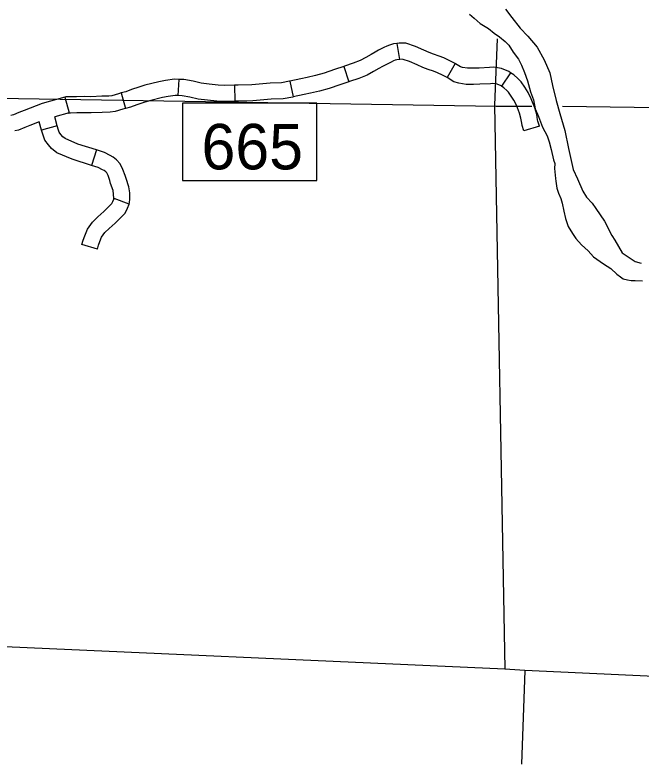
# Model space of a CAD drawing. Extents: x -492261 to -432772, y 1441225 to 1452922.
# Drawn here: x -464075.5 to -463909.6, y 1450880.3 to 1451078.9 of the extents above; entities that cross this region are included whole.
import ezdxf

# ---------------------------------------------------------------- set-up
doc = ezdxf.new("R2010")
doc.units = 0
doc.layers.add('Default', color=7, linetype='Continuous')

msp = doc.modelspace()

# ---------------------------------------------------------------- linework, layer by layer
at = {"layer": 'Default'}
for p, q in [((-463974.3, 1451071.4), (-463973.64, 1451067.17)), ((-463988.35, 1451065.29), (-463987.07, 1451061.19)), ((-463958.88, 1451066.06), (-463960.97, 1451062.32)), ((-463944.21, 1451063.63), (-463946.57, 1451060.06)), ((-464032.13, 1451061.86), (-464032.33, 1451057.57)), ((-464017.32, 1451060.33), (-464017.23, 1451056.04)), ((-464002.71, 1451061.37), (-464001.79, 1451057.19)), ((-464047.37, 1451058.26), (-464046.28, 1451054.11)), ((-464062.36, 1451057.12), (-464061.21, 1451052.99)), ((-464064.35, 1451049.54), (-464068.48, 1451048.4)), ((-463936.52, 1451049.46), (-463940.63, 1451048.24)), ((-464053.92, 1451043.14), (-464055.24, 1451039.06)), ((-464045.28, 1451028.78), (-464049.28, 1451030.31)), ((-464053.7, 1451016.81), (-464057.79, 1451018.08))]:
    msp.add_line(p, q, dxfattribs=at)
for points in [[(-463945.5, 1451080.52), (-463943.81, 1451078.25), (-463941.66, 1451075.48), (-463939.63, 1451073.28), (-463937.08, 1451070.39), (-463935.27, 1451067.04), (-463933.8, 1451063.63), (-463933.07, 1451060.21), (-463932.05, 1451056.22), (-463931.15, 1451052.85), (-463929.77, 1451048.3), (-463928.8, 1451043.56), (-463928.13, 1451040.37), (-463927.58, 1451037.97), (-463926.41, 1451035.47), (-463925, 1451032.23), (-463924.01, 1451030.59), (-463922.56, 1451029.06), (-463921.57, 1451027.59), (-463919.24, 1451024.24), (-463917.31, 1451020.49), (-463916.55, 1451019.19), (-463914.62, 1451015.84), (-463911.16, 1451013.54), (-463909.55, 1451013.1)], [(-463955.02, 1451079.14), (-463953.81, 1451078.07), (-463952.19, 1451076.72), (-463950.06, 1451075.32), (-463948.5, 1451074.13), (-463947.12, 1451073.12), (-463945.62, 1451071.94), (-463944.63, 1451070.92), (-463943.52, 1451069.11), (-463942.07, 1451067.18), (-463941.25, 1451065.65), (-463940.43, 1451063.72), (-463939.71, 1451061.44), (-463938.87, 1451058.53), (-463938.11, 1451056.43), (-463937.62, 1451054.03), (-463936.73, 1451052.04), (-463935.67, 1451049.19), (-463934.5, 1451046.92), (-463933.91, 1451045.33), (-463933.42, 1451043.28), (-463932.76, 1451040.54), (-463932.46, 1451039.51), (-463932.5, 1451038.2), (-463932.24, 1451035.57), (-463932.17, 1451034.89), (-463931.86, 1451033), (-463931.45, 1451031.64), (-463930.8, 1451030.27), (-463930.5, 1451029.02), (-463930.07, 1451026.91), (-463929.59, 1451024.97), (-463928.88, 1451022.86), (-463927.77, 1451020.99), (-463926.84, 1451019.69), (-463925.33, 1451017.99), (-463923.59, 1451016.35), (-463922.15, 1451014.77), (-463919.5, 1451012.97), (-463917.59, 1451011.68), (-463915.97, 1451010.16), (-463914.99, 1451009.49), (-463914.36, 1451008.98), (-463913.21, 1451008.71), (-463912.18, 1451008.55), (-463911.1, 1451008.51), (-463909.21, 1451008.42)], [(-463947.68, 1451072.6), (-463948.43, 1451055.04), (-463945.72, 1450905.42)], [(-463974.3, 1451071.4), (-463975.22, 1451071.26), (-463976.3, 1451070.94), (-463976.96, 1451070.64), (-463977.74, 1451070.28), (-463979.14, 1451069.57), (-463980.09, 1451069.08), (-463981.16, 1451068.48), (-463982.57, 1451067.68), (-463984.04, 1451066.87), (-463985.86, 1451066.13), (-463988.17, 1451065.34), (-463988.35, 1451065.29)], [(-463958.88, 1451066.06), (-463960.24, 1451066.81), (-463961.85, 1451067.55), (-463963.1, 1451068.04), (-463964.62, 1451068.56), (-463965.77, 1451068.97), (-463967.18, 1451069.61), (-463969.41, 1451070.62), (-463971.93, 1451071.43), (-463973.74, 1451071.49), (-463974.3, 1451071.4)], [(-463973.64, 1451067.17), (-463974.28, 1451067.07), (-463974.8, 1451066.92), (-463975.16, 1451066.75), (-463975.86, 1451066.43), (-463977.2, 1451065.75), (-463978.07, 1451065.3), (-463979.05, 1451064.75), (-463980.48, 1451063.93), (-463982.2, 1451063), (-463984.36, 1451062.11), (-463986.84, 1451061.27), (-463987.07, 1451061.19)], [(-463960.97, 1451062.32), (-463962.17, 1451062.99), (-463963.53, 1451063.61), (-463964.57, 1451064.02), (-463966.03, 1451064.51), (-463967.39, 1451065), (-463968.95, 1451065.71), (-463970.95, 1451066.62), (-463972.67, 1451067.16), (-463973.48, 1451067.19), (-463973.64, 1451067.17)], [(-463988.35, 1451065.29), (-463990.8, 1451064.52), (-463993.57, 1451063.54), (-463995.9, 1451062.87), (-463998.11, 1451062.36), (-463999.8, 1451062.01), (-464002.71, 1451061.37)], [(-463944.21, 1451063.63), (-463944.65, 1451063.92), (-463946.56, 1451064.72), (-463948.71, 1451065.08), (-463949.74, 1451065), (-463952.5, 1451064.87), (-463954.11, 1451064.8), (-463955.6, 1451064.79), (-463956.93, 1451065.01), (-463957.45, 1451065.17), (-463958.8, 1451066.01), (-463958.88, 1451066.06)], [(-463946.57, 1451060.06), (-463946.68, 1451060.12), (-463947.75, 1451060.57), (-463948.9, 1451060.76), (-463949.47, 1451060.72), (-463952.31, 1451060.58), (-463954.01, 1451060.51), (-463955.94, 1451060.5), (-463957.92, 1451060.83), (-463959.24, 1451061.24), (-463960.98, 1451062.32), (-463960.97, 1451062.32)], [(-463936.52, 1451049.46), (-463936.92, 1451050.79), (-463937, 1451051.12), (-463937.24, 1451052.54), (-463937.77, 1451054.28), (-463938.7, 1451056.74), (-463939.54, 1451058.39), (-463940.36, 1451059.77), (-463941.38, 1451061.25), (-463942.2, 1451062.06), (-463943.33, 1451063.05), (-463944.21, 1451063.63)], [(-464032.13, 1451061.86), (-464033.24, 1451061.91), (-464035.65, 1451061.57), (-464037.37, 1451061.25), (-464041.08, 1451060.29), (-464042.69, 1451059.8), (-464044.63, 1451059.14), (-464046.15, 1451058.58), (-464047.37, 1451058.26)], [(-464017.32, 1451060.33), (-464019.92, 1451060.27), (-464021.71, 1451060.36), (-464024.04, 1451060.63), (-464026.21, 1451060.88), (-464028.32, 1451061.37), (-464030.74, 1451061.79), (-464032.13, 1451061.86)], [(-464002.71, 1451061.37), (-464002.74, 1451061.37), (-464004.89, 1451060.98), (-464007.88, 1451060.85), (-464012.71, 1451060.42), (-464016.4, 1451060.35), (-464017.32, 1451060.33)], [(-463987.07, 1451061.19), (-463989.45, 1451060.45), (-463992.26, 1451059.46), (-463994.83, 1451058.72), (-463997.19, 1451058.17), (-463998.91, 1451057.82), (-464001.79, 1451057.19)], [(-464047.37, 1451058.26), (-464048.1, 1451058.06), (-464049.83, 1451057.53), (-464050.63, 1451057.44), (-464052.55, 1451057.37), (-464055.4, 1451057.24), (-464057.18, 1451057.29), (-464059.25, 1451057.27), (-464060.9, 1451057.21), (-464062.07, 1451057.2), (-464062.36, 1451057.12)], [(-463940.63, 1451048.24), (-463941.05, 1451049.65), (-463941.2, 1451050.23), (-463941.42, 1451051.56), (-463941.83, 1451052.9), (-463942.63, 1451055.01), (-463943.29, 1451056.32), (-463943.97, 1451057.45), (-463944.68, 1451058.48), (-463945.12, 1451058.92), (-463945.94, 1451059.63), (-463946.57, 1451060.06)], [(-463938.54, 1451054.65), (-463947.97, 1451054.7), (-464096.73, 1451057.08), (-464248.37, 1451056.74)], [(-464062.36, 1451057.12), (-464068.31, 1451055.46), (-464073.14, 1451053.61), (-464074.47, 1451053.08), (-464075.94, 1451052.49), (-464076.6, 1451052.32)], [(-464032.33, 1451057.57), (-464033.04, 1451057.61), (-464034.97, 1451057.34), (-464036.44, 1451057.07), (-464039.91, 1451056.16), (-464041.38, 1451055.72), (-464043.2, 1451055.09), (-464044.87, 1451054.49), (-464046.28, 1451054.11)], [(-464017.23, 1451056.04), (-464019.98, 1451055.98), (-464022.07, 1451056.09), (-464024.54, 1451056.37), (-464026.94, 1451056.65), (-464029.17, 1451057.17), (-464031.21, 1451057.52), (-464032.33, 1451057.57)], [(-464001.79, 1451057.19), (-464001.91, 1451057.16), (-464004.42, 1451056.71), (-464007.6, 1451056.58), (-464012.47, 1451056.14), (-464016.31, 1451056.06), (-464017.23, 1451056.04)], [(-464031.13, 1451035.05), (-463995.56, 1451035.05), (-463995.56, 1451055.59), (-464031.13, 1451055.59), (-464031.13, 1451035.05)], [(-463785.67, 1451052.72), (-463797.33, 1451052.79), (-463930.37, 1451054.69)], [(-464061.21, 1451052.99), (-464065, 1451051.93)], [(-464046.28, 1451054.11), (-464046.91, 1451053.94), (-464048.94, 1451053.31), (-464050.31, 1451053.16), (-464052.38, 1451053.09), (-464055.35, 1451052.95), (-464057.22, 1451053), (-464059.15, 1451052.99), (-464060.8, 1451052.92), (-464061.47, 1451052.92), (-464061.21, 1451052.99)], [(-464069.08, 1451050.57), (-464071.58, 1451049.62), (-464072.88, 1451049.1), (-464074.6, 1451048.41), (-464075.53, 1451048.17)], [(-464068.48, 1451048.4), (-464069.08, 1451050.57)], [(-464064.35, 1451049.54), (-464065, 1451051.93)], [(-464055.24, 1451039.06), (-464060.34, 1451040.7), (-464064.4, 1451042.42), (-464065.82, 1451043.52), (-464066.69, 1451044.53), (-464067.61, 1451045.74), (-464068.1, 1451047.04), (-464068.48, 1451048.4)], [(-464053.92, 1451043.14), (-464058.84, 1451044.72), (-464062.22, 1451046.15), (-464062.86, 1451046.65), (-464063.36, 1451047.23), (-464063.82, 1451047.84), (-464064.03, 1451048.37), (-464064.35, 1451049.54)], [(-464045.28, 1451028.78), (-464045.14, 1451029.14), (-464045.05, 1451030.15), (-464045.12, 1451031.77), (-464045.34, 1451033.38), (-464046.1, 1451035.61), (-464046.33, 1451036.36), (-464046.9, 1451037.99), (-464047.61, 1451039.47), (-464048.6, 1451040.54), (-464049.54, 1451041.23), (-464050.26, 1451041.66), (-464051.79, 1451042.45), (-464053.92, 1451043.14)], [(-464049.36, 1451030.12), (-464049.34, 1451030.25), (-464049.4, 1451031.38), (-464049.53, 1451032.4), (-464050.17, 1451034.28), (-464050.4, 1451035.01), (-464050.87, 1451036.35), (-464051.2, 1451037.04), (-464051.48, 1451037.34), (-464051.92, 1451037.66), (-464052.34, 1451037.91), (-464053.44, 1451038.48), (-464055.24, 1451039.06)], [(-464057.79, 1451018.08), (-464057.44, 1451019.21), (-464057.02, 1451020.38), (-464056.35, 1451022.1), (-464054.96, 1451024), (-464053.54, 1451025.44), (-464051.97, 1451026.8), (-464051.11, 1451027.73), (-464049.86, 1451028.95), (-464049.61, 1451029.45), (-464049.28, 1451030.31)], [(-464053.7, 1451016.81), (-464053.38, 1451017.85), (-464053.01, 1451018.87), (-464052.56, 1451020.02), (-464051.68, 1451021.22), (-464050.6, 1451022.31), (-464048.99, 1451023.72), (-464048.04, 1451024.74), (-464046.34, 1451026.4), (-464045.68, 1451027.74), (-464045.28, 1451028.78)], [(-463810.56, 1450899.12), (-463940.4, 1450905.14), (-463945.72, 1450905.42), (-464092.19, 1450911.95), (-464097.05, 1450912.06), (-464249.33, 1450917.03)], [(-463940.4, 1450905.14), (-463941.26, 1450880.3)]]:
    msp.add_lwpolyline(points, dxfattribs=at)
msp.add_lwpolyline([(-464031.13, 1451035.05), (-463995.56, 1451035.05), (-463995.56, 1451055.59), (-464031.13, 1451055.59)], close=True, dxfattribs=at)

# ---------------------------------------------------------------- texts
msp.add_text('665', height=12.057, dxfattribs=at).set_placement((-464026.09, 1451037.99))

doc.saveas('drawing.dxf')
